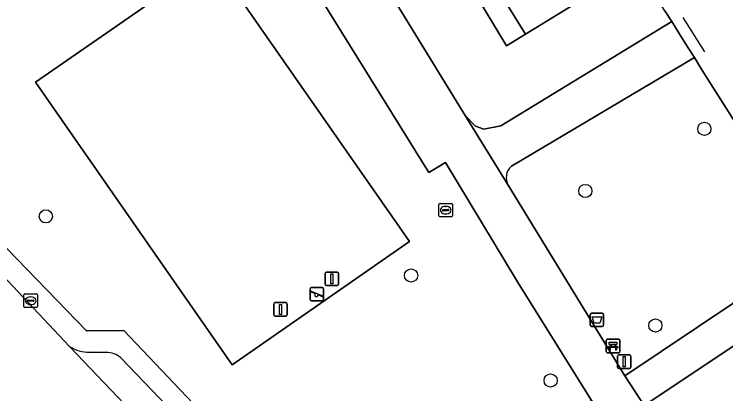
# Model space of a CAD drawing. Extents: x 159039 to 160102, y 381214 to 382524.
# Drawn here: x 159591 to 159643.7, y 382193.9 to 382222.1 of the extents above; entities that cross this region are included whole.
import ezdxf

# ---------------------------------------------------------------- set-up
doc = ezdxf.new("R2010")
doc.units = 0
for name, color, linetype in [('IMGEO_Afsluitpaal', 7, 'Continuous'), ('IMGEO_Afvalbak', 7, 'Continuous'), ('IMGEO_Bank', 7, 'Continuous'), ('IMGEO_Boom', 7, 'Continuous'), ('IMGEO_Groenvoorziening', 7, 'Continuous'), ('IMGEO_Hek', 7, 'Continuous'), ('IMGEO_Kolk', 7, 'Continuous'), ('IMGEO_Lichtmast', 7, 'Continuous'), ('IMGEO_Pand', 7, 'Continuous'), ('IMGEO_Pand_overbouw', 7, 'Continuous'), ('IMGEO_Parkeervlak_open', 7, 'Continuous'), ('IMGEO_Rijbaan_lokaal_open', 7, 'Continuous'), ('IMGEO_Rioolput', 7, 'Continuous'), ('IMGEO_Speelvoorziening', 7, 'Continuous'), ('IMGEO_Terreindeel_halfverhard', 7, 'Continuous'), ('IMGEO_Voetpad_gesloten', 7, 'Continuous'), ('IMGEO_Voetpad_open', 7, 'Continuous')]:
    doc.layers.add(name, color=color, linetype=linetype)

msp = doc.modelspace()

# ---------------------------------------------------------------- linework, layer by layer
at = {"layer": 'IMGEO_Afsluitpaal'}
for p, q in [((159614.033, 382202.06), (159614.033, 382202.86)), ((159614.033, 382202.86), (159614.033, 382202.06)), ((159614.133, 382202.96), (159614.923, 382202.96)), ((159614.923, 382202.96), (159614.133, 382202.96)), ((159615.023, 382202.86), (159615.023, 382202.06)), ((159615.023, 382202.06), (159615.023, 382202.86)), ((159614.923, 382201.96), (159614.133, 382201.96)), ((159614.133, 382201.96), (159614.923, 382201.96)), ((159610.319, 382200.688), (159611.109, 382200.688)), ((159611.109, 382200.688), (159610.319, 382200.688)), ((159610.219, 382199.788), (159610.219, 382200.588)), ((159610.219, 382200.588), (159610.219, 382199.788)), ((159611.209, 382200.588), (159611.209, 382199.788)), ((159611.209, 382199.788), (159611.209, 382200.588)), ((159611.109, 382199.688), (159610.319, 382199.688)), ((159610.319, 382199.688), (159611.109, 382199.688))]:
    msp.add_line(p, q, dxfattribs=at)
for points in [[(159614.453, 382202.835), (159614.603, 382202.835), (159614.603, 382202.085), (159614.453, 382202.085), (159614.453, 382202.835)], [(159610.639, 382200.563), (159610.789, 382200.563), (159610.789, 382199.813), (159610.639, 382199.813), (159610.639, 382200.563)]]:
    msp.add_lwpolyline(points, dxfattribs=at)
for centre, start, end in [((159614.133, 382202.86), 90, 180), ((159614.133, 382202.86), 90, 180), ((159614.923, 382202.86), 0, 90), ((159614.923, 382202.86), 360, 90), ((159614.133, 382202.06), 180, 270), ((159614.133, 382202.06), 180, 270), ((159614.923, 382202.06), 270, 0), ((159614.923, 382202.06), 270, 0), ((159610.319, 382200.588), 90, 180), ((159610.319, 382200.588), 90, 180), ((159611.109, 382200.588), 0, 90), ((159611.109, 382200.588), 360, 90), ((159610.319, 382199.788), 180, 270), ((159610.319, 382199.788), 180, 270), ((159611.109, 382199.788), 270, 0), ((159611.109, 382199.788), 270, 0)]:
    msp.add_arc(centre, 0.1, start, end, dxfattribs=at)
at = {"layer": 'IMGEO_Afvalbak'}
for p, q in [((159633.663, 382199.012), (159633.663, 382199.812)), ((159633.663, 382199.812), (159633.663, 382199.012)), ((159633.763, 382199.912), (159634.553, 382199.912)), ((159634.553, 382199.912), (159633.763, 382199.912)), ((159634.653, 382199.812), (159634.653, 382199.012)), ((159634.653, 382199.012), (159634.653, 382199.812)), ((159634.553, 382198.912), (159633.763, 382198.912)), ((159633.763, 382198.912), (159634.553, 382198.912))]:
    msp.add_line(p, q, dxfattribs=at)
msp.add_lwpolyline([(159633.806, 382199.626), (159634.51, 382199.626), (159634.361, 382199.156), (159633.955, 382199.156), (159633.806, 382199.626)], dxfattribs=at)
for centre, start, end in [((159633.763, 382199.812), 90, 180), ((159633.763, 382199.812), 90, 180), ((159634.553, 382199.812), 0, 90), ((159634.553, 382199.812), 360, 90), ((159633.763, 382199.012), 180, 270), ((159633.763, 382199.012), 180, 270), ((159634.553, 382199.012), 270, 0), ((159634.553, 382199.012), 270, 0)]:
    msp.add_arc(centre, 0.1, start, end, dxfattribs=at)
at = {"layer": 'IMGEO_Bank'}
for p, q in [((159634.85, 382197.047), (159634.85, 382197.888)), ((159634.85, 382197.888), (159634.85, 382197.047)), ((159634.925, 382197.972), (159635.766, 382197.972)), ((159635.766, 382197.972), (159634.925, 382197.972)), ((159635.159, 382197.478), (159635.159, 382197.584)), ((159635.203, 382197.584), (159635.203, 382197.478)), ((159635.491, 382197.59), (159635.209, 382197.59)), ((159635.497, 382197.478), (159635.497, 382197.584)), ((159635.541, 382197.584), (159635.541, 382197.478)), ((159635.85, 382197.897), (159635.85, 382197.056)), ((159635.85, 382197.056), (159635.85, 382197.897)), ((159635.775, 382196.972), (159634.934, 382196.972)), ((159634.934, 382196.972), (159635.775, 382196.972)), ((159635.547, 382197.37), (159635.154, 382197.37)), ((159635.209, 382197.472), (159635.491, 382197.472))]:
    msp.add_line(p, q, dxfattribs=at)
for points in [[(159635.153, 382197.59), (159635.067, 382197.59), (159635.067, 382197.751), (159635.63, 382197.751), (159635.63, 382197.59), (159635.547, 382197.59)], [(159635.097, 382197.37), (159634.955, 382197.37), (159635.067, 382197.472), (159635.153, 382197.472)], [(159635.147, 382197.363), (159635.147, 382197.156), (159635.104, 382197.156), (159635.104, 382197.363)], [(159635.547, 382197.472), (159635.63, 382197.472), (159635.742, 382197.37), (159635.603, 382197.37)], [(159635.597, 382197.363), (159635.597, 382197.156), (159635.553, 382197.156), (159635.553, 382197.363)]]:
    msp.add_lwpolyline(points, dxfattribs=at)
for centre, radius, start, end in [((159634.928, 382197.894), 0.0779, 92.4484, 184.2845), ((159634.928, 382197.894), 0.0779, 92.4484, 184.2845), ((159635.152, 382197.583), 0.00671, 2.8957, 87.1043), ((159635.209, 382197.583), 0.00671, 92.8957, 177.1043), ((159635.491, 382197.583), 0.00671, 2.8957, 87.1043), ((159635.548, 382197.583), 0.00671, 92.8957, 177.1043), ((159635.772, 382197.894), 0.0779, 2.4484, 94.2845), ((159635.772, 382197.894), 0.0779, 2.4484, 94.2845), ((159634.928, 382197.05), 0.0779, 182.4484, 274.2845), ((159634.928, 382197.05), 0.0779, 182.4484, 274.2845), ((159635.097, 382197.363), 0.00671, 2.8957, 87.1043), ((159635.154, 382197.363), 0.00671, 92.8957, 177.1043), ((159635.152, 382197.479), 0.00671, 272.8957, 357.1043), ((159635.209, 382197.479), 0.00671, 182.8957, 267.1043), ((159635.491, 382197.479), 0.00671, 272.8957, 357.1043), ((159635.548, 382197.479), 0.00671, 182.8957, 267.1043), ((159635.546, 382197.363), 0.00671, 2.8957, 87.1043), ((159635.603, 382197.363), 0.00671, 92.8957, 177.1043), ((159635.772, 382197.05), 0.0779, 272.4484, 4.2845), ((159635.772, 382197.05), 0.0779, 272.4484, 4.2845)]:
    msp.add_arc(centre, radius, start, end, dxfattribs=at)
at = {"layer": 'IMGEO_Boom'}
for centre in [(159642.111, 382213.57), (159633.297, 382208.967), (159593.343, 382207.088), (159620.39, 382202.697), (159638.484, 382198.995), (159630.728, 382194.915)]:
    msp.add_circle(centre, 0.489, dxfattribs=at)
at = {"layer": 'IMGEO_Groenvoorziening'}
for points in [[(159601.652, 382251.664), (159602.672, 382250), (159604.09, 382247.688), (159604.948, 382248.213), (159606.704, 382245.349), (159605.846, 382244.823), (159624.404, 382214.556), (159625.165, 382213.767), (159625.779, 382213.562), (159627.043, 382213.798), (159639.692, 382221.541), (159639.192, 382222.335), (159637.085, 382225.663), (159628.862, 382220.595), (159627.467, 382219.732), (159625.723, 382222.589), (159608.843, 382250)], [(159628.279, 382202.233), (159622.928, 382211.086), (159621.704, 382210.327), (159599.343, 382246.388), (159598.364, 382247.723), (159576.159, 382220.348), (159570.87, 382222.118), (159570.289, 382222.313), (159570.197, 382222.166), (159570.307, 382220.959), (159570.587, 382220.649)], [(159641.935, 382217.959), (159641.376, 382218.86), (159627.817, 382210.81)], [(159649.435, 382206.11), (159641.935, 382217.959)], [(159578.678, 382216.857), (159596.343, 382198.603), (159599.113, 382198.62), (159615.415, 382181.447), (159633.755, 382193.439), (159628.279, 382202.233)], [(159627.594, 382209.397), (159636.213, 382195.261), (159649.598, 382204.224)], [(159655.013, 382204.639), (159637.645, 382193.062), (159644.797, 382183.058), (159648.938, 382185.999), (159646.353, 382190.654), (159658.916, 382199.629)]]:
    msp.add_lwpolyline(points, dxfattribs=at)
for points in [[(159605.719, 382226.163), (159592.583, 382217.028), (159607.144, 382196.09), (159620.28, 382205.225)], [(159607.144, 382196.09), (159592.583, 382217.028), (159605.719, 382226.163), (159620.28, 382205.225)]]:
    msp.add_lwpolyline(points, close=True, dxfattribs=at)
msp.add_arc((159628.55, 382209.97), 1.115, 131.1235, 210.9396, dxfattribs=at)
at = {"layer": 'IMGEO_Hek'}
for points in [[(159639.192, 382222.335), (159639.692, 382221.541)], [(159642.146, 382219.292), (159640.54, 382221.819)], [(159639.692, 382221.541), (159640.25, 382220.654)], [(159641.376, 382218.86), (159640.876, 382219.665)], [(159641.935, 382217.959), (159641.376, 382218.86)]]:
    msp.add_lwpolyline(points, dxfattribs=at)
at = {"layer": 'IMGEO_Kolk'}
for p, q in [((159591.716, 382200.406), (159591.716, 382201.258)), ((159591.791, 382201.332), (159592.643, 382201.332)), ((159592.717, 382201.258), (159592.717, 382200.406)), ((159591.975, 382200.826), (159591.975, 382200.838)), ((159592.413, 382200.789), (159592.015, 382200.789)), ((159592.018, 382200.875), (159592.416, 382200.875)), ((159592.204, 382201.112), (159592.229, 382201.112)), ((159592.459, 382200.838), (159592.459, 382200.826)), ((159592.643, 382200.332), (159591.791, 382200.332)), ((159592.227, 382200.552), (159592.202, 382200.552))]:
    msp.add_line(p, q, dxfattribs=at)
for points in [[(159591.716, 382200.406), (159591.716, 382201.258)], [(159591.791, 382201.332), (159592.643, 382201.332)], [(159592.717, 382201.258), (159592.717, 382200.406)], [(159592.643, 382200.332), (159591.791, 382200.332)]]:
    msp.add_lwpolyline(points, dxfattribs=at)
for centre, radius, start, end in [((159591.793, 382201.256), 0.0765, 91.552, 178.448), ((159591.793, 382201.256), 0.0765, 91.552, 178.448), ((159592.641, 382201.256), 0.0765, 1.552, 88.448), ((159592.641, 382201.256), 0.0765, 1.552, 88.448), ((159592.015, 382200.835), 0.0403, 85.8775, 175.7526), ((159592.012, 382200.825), 0.0366, 178.938, 274.7102), ((159592.416, 382200.832), 0.043, 264.8664, 352.4533), ((159592.42, 382200.837), 0.0386, 1.7309, 96.639), ((159591.793, 382200.408), 0.0765, 181.552, 268.448), ((159591.793, 382200.408), 0.0765, 181.552, 268.448), ((159592.641, 382200.408), 0.0765, 271.552, 358.448), ((159592.641, 382200.408), 0.0765, 271.552, 358.448)]:
    msp.add_arc(centre, radius, start, end, dxfattribs=at)
for centre, major_axis, ratio, start_param, end_param in [((159592.203, 382200.832), (-0.387, 0.002), 0.722429, 4.712389, 7.853982), ((159592.228, 382200.832), (-0.39, 0.002), 0.717154, 1.570796, 4.712389)]:
    msp.add_ellipse(centre, major_axis=major_axis, ratio=ratio, start_param=start_param, end_param=end_param, dxfattribs=at)
at = {"layer": 'IMGEO_Lichtmast'}
for p, q in [((159635.672, 382195.912), (159635.672, 382196.712)), ((159635.672, 382196.712), (159635.672, 382195.912)), ((159635.772, 382196.812), (159636.562, 382196.812)), ((159636.562, 382196.812), (159635.772, 382196.812)), ((159636.662, 382196.712), (159636.662, 382195.912)), ((159636.662, 382195.912), (159636.662, 382196.712)), ((159636.562, 382195.812), (159635.772, 382195.812)), ((159635.772, 382195.812), (159636.562, 382195.812))]:
    msp.add_line(p, q, dxfattribs=at)
msp.add_lwpolyline([(159636.092, 382196.687), (159636.242, 382196.687), (159636.242, 382195.937), (159636.092, 382195.937), (159636.092, 382196.687)], dxfattribs=at)
for centre, start, end in [((159635.772, 382196.712), 90, 180), ((159635.772, 382196.712), 90, 180), ((159636.562, 382196.712), 0, 90), ((159636.562, 382196.712), 360, 90), ((159635.772, 382195.912), 180, 270), ((159635.772, 382195.912), 180, 270), ((159636.562, 382195.912), 270, 0), ((159636.562, 382195.912), 270, 0)]:
    msp.add_arc(centre, 0.1, start, end, dxfattribs=at)
at = {"layer": 'IMGEO_Pand'}
msp.add_lwpolyline([(159625.723, 382222.589), (159627.107, 382223.443), (159628.862, 382220.595), (159637.085, 382225.663), (159630.962, 382235.597), (159631.139, 382235.706), (159630.02, 382237.521), (159629.862, 382237.424), (159622.133, 382250), (159618.642, 382255.68), (159616.267, 382259.545), (159616.392, 382259.777), (159615.348, 382261.472), (159615.176, 382261.366), (159607.582, 382273.688), (159599.396, 382268.643), (159599.837, 382267.927), (159601.111, 382265.859), (159599.636, 382264.95), (159608.843, 382250)], close=True, dxfattribs=at)
at = {"layer": 'IMGEO_Pand_overbouw'}
msp.add_lwpolyline([(159627.107, 382223.443), (159625.723, 382222.589), (159627.467, 382219.732), (159628.862, 382220.595)], close=True, dxfattribs=at)
at = {"layer": 'IMGEO_Parkeervlak_open'}
for points in [[(159595.112, 382197.425), (159611.32, 382180.401), (159635.868, 382155.051), (159640.843, 382149.906)], [(159597.803, 382197), (159596.579, 382197.014)], [(159640.435, 382153.191), (159598.883, 382196.607)]]:
    msp.add_lwpolyline(points, dxfattribs=at)
for centre, radius, start, end in [((159596.571, 382199.808), 2.794, 238.5258, 270.1724), ((159597.826, 382195.383), 1.617, 49.1937, 90.8146)]:
    msp.add_arc(centre, radius, start, end, dxfattribs=at)
at = {"layer": 'IMGEO_Rijbaan_lokaal_open'}
msp.add_lwpolyline([(159635.868, 382155.051), (159611.32, 382180.401), (159595.112, 382197.425), (159595.099, 382197.439), (159587.801, 382205.161), (159582.753, 382200.265), (159632.985, 382147.978), (159638.301, 382142.458), (159640.868, 382139.793), (159647.254, 382133.162), (159651.139, 382129.196), (159651.952, 382128.159), (159652.666, 382127.408)], dxfattribs=at)
at = {"layer": 'IMGEO_Rioolput'}
for p, q in [((159622.533, 382208.049), (159623.385, 382208.049)), ((159622.458, 382207.123), (159622.458, 382207.975)), ((159622.717, 382207.543), (159622.717, 382207.555)), ((159623.155, 382207.506), (159622.757, 382207.506)), ((159622.76, 382207.592), (159623.158, 382207.592)), ((159622.946, 382207.829), (159622.971, 382207.829)), ((159623.201, 382207.555), (159623.201, 382207.543)), ((159623.459, 382207.975), (159623.459, 382207.123)), ((159623.385, 382207.049), (159622.533, 382207.049)), ((159622.969, 382207.269), (159622.944, 382207.269))]:
    msp.add_line(p, q, dxfattribs=at)
for points in [[(159622.533, 382208.049), (159623.385, 382208.049)], [(159622.458, 382207.123), (159622.458, 382207.975)], [(159623.459, 382207.975), (159623.459, 382207.123)], [(159623.385, 382207.049), (159622.533, 382207.049)]]:
    msp.add_lwpolyline(points, dxfattribs=at)
for centre, radius, start, end in [((159622.535, 382207.973), 0.0765, 91.552, 178.448), ((159622.535, 382207.973), 0.0765, 91.552, 178.448), ((159623.383, 382207.973), 0.0765, 1.552, 88.448), ((159623.383, 382207.973), 0.0765, 1.552, 88.448), ((159622.757, 382207.552), 0.0403, 85.8775, 175.7526), ((159622.754, 382207.542), 0.0366, 178.938, 274.7102), ((159623.158, 382207.549), 0.043, 264.8664, 352.4533), ((159623.162, 382207.554), 0.0386, 1.7309, 96.639), ((159622.535, 382207.125), 0.0765, 181.552, 268.448), ((159622.535, 382207.125), 0.0765, 181.552, 268.448), ((159623.383, 382207.125), 0.0765, 271.552, 358.448), ((159623.383, 382207.125), 0.0765, 271.552, 358.448)]:
    msp.add_arc(centre, radius, start, end, dxfattribs=at)
for centre, major_axis, ratio, start_param, end_param in [((159622.945, 382207.549), (-0.387, 0.002), 0.722429, 4.712389, 7.853982), ((159622.97, 382207.549), (-0.39, 0.002), 0.717154, 1.570796, 4.712389)]:
    msp.add_ellipse(centre, major_axis=major_axis, ratio=ratio, start_param=start_param, end_param=end_param, dxfattribs=at)
at = {"layer": 'IMGEO_Speelvoorziening'}
for p, q in [((159612.915, 382200.915), (159612.915, 382201.715)), ((159612.915, 382201.715), (159612.915, 382200.915)), ((159613.015, 382201.815), (159613.805, 382201.815)), ((159613.805, 382201.815), (159613.015, 382201.815)), ((159613.905, 382201.715), (159613.905, 382200.915)), ((159613.905, 382200.915), (159613.905, 382201.715)), ((159613.298, 382201.343), (159612.959, 382201.48)), ((159612.984, 382201.54), (159613.86, 382201.187)), ((159613.836, 382201.127), (159613.496, 382201.264)), ((159613.805, 382200.815), (159613.015, 382200.815)), ((159613.015, 382200.815), (159613.805, 382200.815))]:
    msp.add_line(p, q, dxfattribs=at)
for centre, radius, start, end in [((159613.015, 382201.715), 0.1, 90, 180), ((159613.015, 382201.715), 0.1, 90, 180), ((159613.805, 382201.715), 0.1, 0, 90), ((159613.805, 382201.715), 0.1, 360, 90), ((159612.972, 382201.51), 0.0327, 68.078, 248.078), ((159613.377, 382201.253), 0.12, 130.9928, 5.1632), ((159613.848, 382201.157), 0.0327, 248.078, 68.078), ((159613.015, 382200.915), 0.1, 180, 270), ((159613.015, 382200.915), 0.1, 180, 270), ((159613.805, 382200.915), 0.1, 270, 0), ((159613.805, 382200.915), 0.1, 270, 0)]:
    msp.add_arc(centre, radius, start, end, dxfattribs=at)
at = {"layer": 'IMGEO_Terreindeel_halfverhard'}
msp.add_lwpolyline([(159627.107, 382223.443), (159625.723, 382222.589), (159627.467, 382219.732), (159628.862, 382220.595)], close=True, dxfattribs=at)
at = {"layer": 'IMGEO_Voetpad_gesloten'}
for points in [[(159624.404, 382214.556), (159605.846, 382244.823), (159604.122, 382247.636), (159604.09, 382247.688), (159602.672, 382250), (159601.652, 382251.664)], [(159598.364, 382247.723), (159599.343, 382246.388), (159621.704, 382210.327), (159622.928, 382211.086), (159628.279, 382202.233), (159633.755, 382193.439), (159635.564, 382191.124), (159642.508, 382181.681), (159655.1, 382164.559), (159665.257, 382150.31)], [(159641.376, 382218.86), (159640.876, 382219.665), (159640.25, 382220.654), (159639.692, 382221.541), (159627.043, 382213.798), (159625.779, 382213.562), (159625.165, 382213.767), (159624.404, 382214.556), (159627.594, 382209.397)], [(159627.817, 382210.81), (159641.376, 382218.86)], [(159669.757, 382207.831), (159670.826, 382208.477), (159674.019, 382210.405), (159674.763, 382210.855), (159673.414, 382212.712), (159659.593, 382204.078), (159659.422, 382204.321), (159657.824, 382206.596), (159671.428, 382215.446), (159669.836, 382217.638), (159665.682, 382214.804), (159662.466, 382212.682), (159661.406, 382211.983), (159653.41, 382206.709), (159649.598, 382204.224), (159636.213, 382195.261), (159637.645, 382193.062), (159655.013, 382204.639)], [(159667.558, 382147.025), (159673.371, 382138.943), (159675.101, 382141.079), (159669.75, 382148.324), (159669.589, 382148.205), (159666.424, 382152.462), (159666.585, 382152.581), (159664.112, 382156.041), (159659.119, 382163.026), (159657.481, 382165.317), (159647.519, 382179.25), (159645.884, 382181.538), (159644.797, 382183.058), (159637.645, 382193.062), (159636.213, 382195.261), (159627.594, 382209.397), (159624.404, 382214.556)]]:
    msp.add_lwpolyline(points, dxfattribs=at)
msp.add_arc((159628.55, 382209.97), 1.115, 131.1235, 210.9396, dxfattribs=at)
at = {"layer": 'IMGEO_Voetpad_open'}
for points in [[(159639.192, 382222.335), (159639.692, 382221.541), (159640.25, 382220.654), (159640.876, 382219.665), (159641.376, 382218.86), (159641.935, 382217.959), (159649.435, 382206.11)], [(159657.775, 382134.622), (159654.57, 382137.959), (159654.396, 382138.152), (159652.938, 382139.768), (159642.173, 382150.843), (159642.367, 382153.526), (159617.105, 382179.697), (159615.415, 382181.447), (159599.113, 382198.62), (159596.343, 382198.603), (159578.678, 382216.857)], [(159577.735, 382215.516), (159585.396, 382207.709), (159587.801, 382205.161), (159595.099, 382197.439), (159595.112, 382197.425)], [(159596.579, 382197.014), (159597.803, 382197)], [(159598.883, 382196.607), (159640.435, 382153.191)]]:
    msp.add_lwpolyline(points, dxfattribs=at)
for centre, radius, start, end in [((159596.571, 382199.808), 2.794, 238.5258, 270.1724), ((159597.826, 382195.383), 1.617, 49.1937, 90.8146)]:
    msp.add_arc(centre, radius, start, end, dxfattribs=at)

doc.saveas('drawing.dxf')
